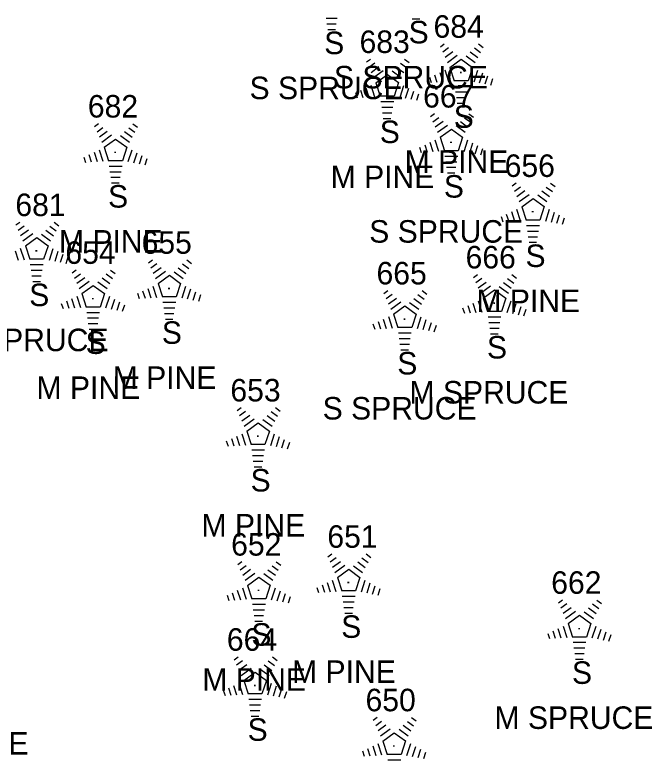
# Model space of a CAD drawing. Extents: x 1545627 to 1546562, y 571176 to 576667.
# Drawn here: x 1546288.8 to 1546345.4, y 572106.6 to 572172.8 of the extents above; entities that cross this region are included whole.
import ezdxf

# ---------------------------------------------------------------- set-up
doc = ezdxf.new("R2010")
doc.units = 0
for name, color, linetype in [('L_A', 7, 'Continuous'), ('L_C', 7, 'Continuous'), ('L_I', 7, 'Continuous'), ('LTC', 7, 'Continuous')]:
    doc.layers.add(name, color=color, linetype=linetype)

msp = doc.modelspace()

# ---------------------------------------------------------------- linework, layer by layer
at = {"layer": 'LTC'}
for p, q in [((1546317.445, 572172.478), (1546316.457, 572172.478)), ((1546317.361, 572171.978), (1546316.53, 572171.978)), ((1546324.777, 572172.434), (1546324.102, 572172.434)), ((1546317.278, 572171.478), (1546316.603, 572171.478)), ((1546326.606, 572169.979), (1546326.961, 572170.237)), ((1546326.816, 572169.514), (1546327.345, 572169.898)), ((1546330.005, 572170.22), (1546330.424, 572169.915)), ((1546327.026, 572169.048), (1546327.729, 572169.559)), ((1546329.263, 572169.523), (1546329.942, 572169.029)), ((1546329.634, 572169.871), (1546330.183, 572169.472)), ((1546320.033, 572168.625), (1546320.388, 572168.883)), ((1546323.432, 572168.866), (1546323.851, 572168.561)), ((1546327.235, 572168.582), (1546328.114, 572169.22)), ((1546327.46, 572168.127), (1546328.471, 572168.862)), ((1546328.471, 572168.862), (1546329.469, 572168.137)), ((1546328.891, 572169.175), (1546329.701, 572168.586)), ((1546320.243, 572168.16), (1546320.772, 572168.544)), ((1546320.452, 572167.694), (1546321.156, 572168.205)), ((1546322.689, 572168.169), (1546323.369, 572167.675)), ((1546323.06, 572168.517), (1546323.61, 572168.118)), ((1546327.005, 572167.908), (1546327.336, 572166.889)), ((1546327.46, 572168.127), (1546327.847, 572166.934)), ((1546329.469, 572168.137), (1546329.077, 572166.934)), ((1546320.662, 572167.228), (1546321.54, 572167.866)), ((1546320.887, 572166.773), (1546321.898, 572167.508)), ((1546321.898, 572167.508), (1546322.895, 572166.783)), ((1546322.318, 572167.821), (1546323.128, 572167.232)), ((1546325.639, 572167.258), (1546325.791, 572166.79)), ((1546326.094, 572167.475), (1546326.306, 572166.823)), ((1546326.55, 572167.692), (1546326.821, 572166.856)), ((1546329.906, 572167.866), (1546329.568, 572166.826)), ((1546330.351, 572167.615), (1546330.063, 572166.731)), ((1546330.795, 572167.365), (1546330.558, 572166.636)), ((1546320.887, 572166.773), (1546321.274, 572165.58)), ((1546322.895, 572166.783), (1546322.504, 572165.58)), ((1546329.077, 572166.934), (1546327.847, 572166.934)), ((1546331.239, 572167.115), (1546331.053, 572166.541)), ((1546319.521, 572166.121), (1546319.733, 572165.469)), ((1546319.977, 572166.338), (1546320.248, 572165.502)), ((1546320.432, 572166.554), (1546320.763, 572165.535)), ((1546323.333, 572166.512), (1546322.995, 572165.472)), ((1546323.777, 572166.261), (1546323.49, 572165.377)), ((1546324.222, 572166.011), (1546323.985, 572165.282)), ((1546329.039, 572166.434), (1546327.894, 572166.434)), ((1546328.955, 572165.934), (1546327.967, 572165.934)), ((1546319.066, 572165.904), (1546319.218, 572165.436)), ((1546322.504, 572165.58), (1546321.274, 572165.58)), ((1546324.666, 572165.761), (1546324.479, 572165.187)), ((1546328.871, 572165.434), (1546328.04, 572165.434)), ((1546322.466, 572165.08), (1546321.321, 572165.08)), ((1546328.788, 572164.934), (1546328.113, 572164.934)), ((1546322.382, 572164.58), (1546321.394, 572164.58)), ((1546322.298, 572164.08), (1546321.467, 572164.08)), ((1546325.727, 572163.779), (1546326.082, 572164.036)), ((1546329.125, 572164.019), (1546329.545, 572163.715)), ((1546322.214, 572163.58), (1546321.539, 572163.58)), ((1546325.937, 572163.313), (1546326.466, 572163.698)), ((1546326.146, 572162.848), (1546326.85, 572163.359)), ((1546328.383, 572163.323), (1546329.062, 572162.829)), ((1546328.754, 572163.671), (1546329.304, 572163.272)), ((1546295.895, 572162.893), (1546296.249, 572163.15)), ((1546296.104, 572162.427), (1546296.633, 572162.812)), ((1546298.922, 572162.785), (1546299.471, 572162.386)), ((1546299.293, 572163.133), (1546299.712, 572162.829)), ((1546326.356, 572162.382), (1546327.234, 572163.02)), ((1546326.58, 572161.927), (1546327.592, 572162.661)), ((1546327.592, 572162.661), (1546328.589, 572161.936)), ((1546328.012, 572162.974), (1546328.822, 572162.386)), ((1546296.314, 572161.962), (1546297.017, 572162.473)), ((1546296.523, 572161.496), (1546297.402, 572162.134)), ((1546298.18, 572162.088), (1546298.989, 572161.5)), ((1546298.551, 572162.437), (1546299.23, 572161.943)), ((1546296.748, 572161.041), (1546297.76, 572161.775)), ((1546297.76, 572161.775), (1546298.757, 572161.05)), ((1546325.67, 572161.491), (1546325.942, 572160.656)), ((1546326.126, 572161.708), (1546326.457, 572160.688)), ((1546326.58, 572161.927), (1546326.967, 572160.733)), ((1546328.589, 572161.936), (1546328.198, 572160.733)), ((1546329.027, 572161.666), (1546328.689, 572160.626)), ((1546329.471, 572161.415), (1546329.184, 572160.531)), ((1546296.293, 572160.822), (1546296.624, 572159.802)), ((1546296.748, 572161.041), (1546297.135, 572159.847)), ((1546298.757, 572161.05), (1546298.365, 572159.847)), ((1546299.194, 572160.78), (1546298.856, 572159.74)), ((1546324.76, 572161.058), (1546324.912, 572160.59)), ((1546325.215, 572161.275), (1546325.427, 572160.623)), ((1546328.198, 572160.733), (1546326.967, 572160.733)), ((1546329.916, 572161.165), (1546329.679, 572160.436)), ((1546330.36, 572160.915), (1546330.173, 572160.341)), ((1546294.927, 572160.172), (1546295.079, 572159.704)), ((1546295.382, 572160.389), (1546295.594, 572159.737)), ((1546295.838, 572160.605), (1546296.109, 572159.77)), ((1546299.639, 572160.529), (1546299.351, 572159.645)), ((1546300.083, 572160.279), (1546299.846, 572159.55)), ((1546300.527, 572160.029), (1546300.341, 572159.455)), ((1546328.16, 572160.233), (1546327.015, 572160.233)), ((1546298.365, 572159.847), (1546297.135, 572159.847)), ((1546298.327, 572159.347), (1546297.182, 572159.347)), ((1546328.076, 572159.733), (1546327.087, 572159.733)), ((1546298.243, 572158.847), (1546297.255, 572158.847)), ((1546327.992, 572159.233), (1546327.16, 572159.233)), ((1546327.908, 572158.733), (1546327.233, 572158.733)), ((1546298.16, 572158.347), (1546297.328, 572158.347)), ((1546298.076, 572157.847), (1546297.401, 572157.847)), ((1546332.981, 572157.617), (1546333.336, 572157.875)), ((1546333.191, 572157.152), (1546333.72, 572157.536)), ((1546336.009, 572157.51), (1546336.558, 572157.11)), ((1546336.38, 572157.858), (1546336.799, 572157.553)), ((1546333.401, 572156.686), (1546334.104, 572157.197)), ((1546333.61, 572156.22), (1546334.489, 572156.858)), ((1546335.266, 572156.813), (1546336.076, 572156.224)), ((1546335.638, 572157.161), (1546336.317, 572156.667)), ((1546333.835, 572155.765), (1546334.846, 572156.5)), ((1546334.846, 572156.5), (1546335.844, 572155.775)), ((1546332.925, 572155.33), (1546333.196, 572154.495)), ((1546333.38, 572155.546), (1546333.711, 572154.527)), ((1546333.835, 572155.765), (1546334.222, 572154.572)), ((1546335.844, 572155.775), (1546335.452, 572154.572)), ((1546336.281, 572155.504), (1546335.943, 572154.465)), ((1546332.014, 572154.897), (1546332.166, 572154.429)), ((1546332.469, 572155.113), (1546332.681, 572154.462)), ((1546336.726, 572155.254), (1546336.438, 572154.369)), ((1546337.17, 572155.004), (1546336.933, 572154.274)), ((1546337.614, 572154.753), (1546337.428, 572154.179)), ((1546288.889, 572154.141), (1546289.244, 572154.399)), ((1546289.099, 572153.676), (1546289.628, 572154.06)), ((1546291.916, 572154.034), (1546292.466, 572153.634)), ((1546292.288, 572154.382), (1546292.707, 572154.077)), ((1546335.452, 572154.572), (1546334.222, 572154.572)), ((1546335.414, 572154.072), (1546334.269, 572154.072)), ((1546289.308, 572153.21), (1546290.012, 572153.721)), ((1546289.518, 572152.744), (1546290.396, 572153.382)), ((1546291.546, 572153.685), (1546292.225, 572153.191)), ((1546335.33, 572153.572), (1546334.342, 572153.572)), ((1546289.743, 572152.289), (1546290.754, 572153.024)), ((1546290.754, 572153.024), (1546291.751, 572152.299)), ((1546291.174, 572153.337), (1546291.984, 572152.748)), ((1546335.246, 572153.072), (1546334.415, 572153.072)), ((1546289.288, 572152.07), (1546289.619, 572151.051)), ((1546289.743, 572152.289), (1546290.13, 572151.096)), ((1546291.751, 572152.299), (1546291.36, 572151.096)), ((1546292.189, 572152.028), (1546291.851, 572150.989)), ((1546335.163, 572152.572), (1546334.488, 572152.572)), ((1546288.833, 572151.854), (1546289.104, 572151.019)), ((1546292.633, 572151.778), (1546292.346, 572150.893)), ((1546293.078, 572151.528), (1546292.841, 572150.798)), ((1546291.36, 572151.096), (1546290.13, 572151.096)), ((1546293.522, 572151.277), (1546293.336, 572150.703)), ((1546300.672, 572150.792), (1546301.026, 572151.049)), ((1546300.881, 572150.326), (1546301.411, 572150.71)), ((1546304.07, 572151.032), (1546304.489, 572150.728)), ((1546291.322, 572150.596), (1546290.177, 572150.596)), ((1546291.238, 572150.096), (1546290.25, 572150.096)), ((1546293.899, 572149.898), (1546294.254, 572150.155)), ((1546297.298, 572150.138), (1546297.717, 572149.833)), ((1546301.091, 572149.86), (1546301.795, 572150.372)), ((1546303.328, 572150.335), (1546304.007, 572149.842)), ((1546303.699, 572150.684), (1546304.248, 572150.285)), ((1546291.154, 572149.596), (1546290.323, 572149.596)), ((1546294.109, 572149.432), (1546294.638, 572149.816)), ((1546294.319, 572148.966), (1546295.022, 572149.478)), ((1546296.556, 572149.441), (1546297.235, 572148.948)), ((1546296.926, 572149.79), (1546297.476, 572149.391)), ((1546301.301, 572149.395), (1546302.179, 572150.033)), ((1546301.525, 572148.94), (1546302.537, 572149.674)), ((1546302.537, 572149.674), (1546303.534, 572148.949)), ((1546302.957, 572149.987), (1546303.766, 572149.398)), ((1546329.557, 572149.489), (1546329.912, 572149.747)), ((1546329.767, 572149.024), (1546330.296, 572149.408)), ((1546332.584, 572149.382), (1546333.134, 572148.982)), ((1546332.955, 572149.73), (1546333.374, 572149.425)), ((1546291.071, 572149.096), (1546290.396, 572149.096)), ((1546294.528, 572148.501), (1546295.406, 572149.138)), ((1546294.753, 572148.046), (1546295.764, 572148.78)), ((1546295.764, 572148.78), (1546296.761, 572148.055)), ((1546296.184, 572149.093), (1546296.994, 572148.504)), ((1546301.071, 572148.72), (1546301.401, 572147.701)), ((1546301.525, 572148.94), (1546301.912, 572147.746)), ((1546303.534, 572148.949), (1546303.143, 572147.746)), ((1546329.976, 572148.558), (1546330.68, 572149.069)), ((1546330.186, 572148.092), (1546331.064, 572148.73)), ((1546332.213, 572149.033), (1546332.892, 572148.539)), ((1546296.761, 572148.055), (1546296.37, 572146.852)), ((1546299.704, 572148.071), (1546299.856, 572147.603)), ((1546300.16, 572148.288), (1546300.371, 572147.636)), ((1546300.615, 572148.504), (1546300.886, 572147.669)), ((1546303.971, 572148.678), (1546303.633, 572147.639)), ((1546304.416, 572148.428), (1546304.128, 572147.543)), ((1546304.861, 572148.178), (1546304.623, 572147.448)), ((1546321.588, 572148.07), (1546321.942, 572148.328)), ((1546324.986, 572148.311), (1546325.405, 572148.006)), ((1546330.41, 572147.637), (1546331.422, 572148.372)), ((1546331.422, 572148.372), (1546332.419, 572147.647)), ((1546331.842, 572148.685), (1546332.652, 572148.096)), ((1546293.387, 572147.393), (1546293.599, 572146.742)), ((1546293.843, 572147.61), (1546294.114, 572146.775)), ((1546294.298, 572147.826), (1546294.629, 572146.807)), ((1546294.753, 572148.046), (1546295.14, 572146.852)), ((1546297.199, 572147.784), (1546296.861, 572146.745)), ((1546297.644, 572147.534), (1546297.356, 572146.649)), ((1546303.143, 572147.746), (1546301.912, 572147.746)), ((1546305.305, 572147.928), (1546305.118, 572147.353)), ((1546321.797, 572147.605), (1546322.327, 572147.989)), ((1546322.007, 572147.139), (1546322.711, 572147.65)), ((1546324.244, 572147.614), (1546324.923, 572147.12)), ((1546324.615, 572147.962), (1546325.165, 572147.563)), ((1546329.956, 572147.418), (1546330.287, 572146.399)), ((1546330.41, 572147.637), (1546330.797, 572146.444)), ((1546332.419, 572147.647), (1546332.028, 572146.444)), ((1546292.932, 572147.177), (1546293.084, 572146.709)), ((1546296.37, 572146.852), (1546295.14, 572146.852)), ((1546298.088, 572147.284), (1546297.851, 572146.554)), ((1546298.532, 572147.033), (1546298.346, 572146.459)), ((1546303.104, 572147.246), (1546301.96, 572147.246)), ((1546303.021, 572146.746), (1546302.032, 572146.746)), ((1546322.217, 572146.673), (1546323.095, 572147.311)), ((1546322.441, 572146.218), (1546323.453, 572146.953)), ((1546323.453, 572146.953), (1546324.45, 572146.228)), ((1546323.873, 572147.266), (1546324.682, 572146.677)), ((1546328.589, 572146.769), (1546328.742, 572146.301)), ((1546329.045, 572146.985), (1546329.257, 572146.334)), ((1546329.5, 572147.202), (1546329.772, 572146.367)), ((1546332.857, 572147.376), (1546332.519, 572146.337)), ((1546333.301, 572147.126), (1546333.014, 572146.241)), ((1546333.746, 572146.876), (1546333.509, 572146.146)), ((1546296.332, 572146.352), (1546295.187, 572146.352)), ((1546302.937, 572146.246), (1546302.105, 572146.246)), ((1546322.441, 572146.218), (1546322.828, 572145.025)), ((1546324.45, 572146.228), (1546324.059, 572145.025)), ((1546332.028, 572146.444), (1546330.797, 572146.444)), ((1546334.19, 572146.625), (1546334.003, 572146.051)), ((1546296.248, 572145.852), (1546295.26, 572145.852)), ((1546302.853, 572145.746), (1546302.178, 572145.746)), ((1546321.076, 572145.566), (1546321.287, 572144.914)), ((1546321.531, 572145.783), (1546321.802, 572144.947)), ((1546321.987, 572145.999), (1546322.317, 572144.98)), ((1546324.887, 572145.957), (1546324.55, 572144.917)), ((1546325.332, 572145.706), (1546325.045, 572144.822)), ((1546325.777, 572145.456), (1546325.54, 572144.727)), ((1546331.989, 572145.944), (1546330.845, 572145.944)), ((1546331.906, 572145.444), (1546330.917, 572145.444)), ((1546296.164, 572145.352), (1546295.333, 572145.352)), ((1546296.081, 572144.852), (1546295.406, 572144.852)), ((1546320.62, 572145.349), (1546320.772, 572144.881)), ((1546324.059, 572145.025), (1546322.828, 572145.025)), ((1546326.221, 572145.206), (1546326.034, 572144.632)), ((1546331.822, 572144.944), (1546330.99, 572144.944)), ((1546324.02, 572144.525), (1546322.876, 572144.525)), ((1546331.738, 572144.444), (1546331.063, 572144.444)), ((1546323.937, 572144.025), (1546322.948, 572144.025)), ((1546323.853, 572143.525), (1546323.021, 572143.525)), ((1546323.769, 572143.025), (1546323.094, 572143.025)), ((1546308.558, 572137.677), (1546308.912, 572137.934)), ((1546308.767, 572137.211), (1546309.296, 572137.595)), ((1546311.585, 572137.569), (1546312.134, 572137.169)), ((1546311.956, 572137.917), (1546312.375, 572137.612)), ((1546308.977, 572136.745), (1546309.681, 572137.257)), ((1546309.186, 572136.279), (1546310.065, 572136.917)), ((1546310.843, 572136.872), (1546311.652, 572136.283)), ((1546311.214, 572137.22), (1546311.893, 572136.727)), ((1546309.411, 572135.824), (1546310.423, 572136.559)), ((1546310.423, 572136.559), (1546311.42, 572135.834)), ((1546308.956, 572135.605), (1546309.287, 572134.586)), ((1546309.411, 572135.824), (1546309.798, 572134.631)), ((1546311.42, 572135.834), (1546311.028, 572134.631)), ((1546311.857, 572135.563), (1546311.519, 572134.524)), ((1546307.59, 572134.956), (1546307.742, 572134.488)), ((1546308.046, 572135.172), (1546308.257, 572134.521)), ((1546308.501, 572135.389), (1546308.772, 572134.554)), ((1546312.302, 572135.313), (1546312.014, 572134.428)), ((1546312.746, 572135.063), (1546312.509, 572134.333)), ((1546313.191, 572134.812), (1546313.004, 572134.238)), ((1546311.028, 572134.631), (1546309.798, 572134.631)), ((1546310.99, 572134.131), (1546309.846, 572134.131)), ((1546310.906, 572133.631), (1546309.918, 572133.631)), ((1546310.823, 572133.131), (1546309.991, 572133.131)), ((1546310.739, 572132.631), (1546310.064, 572132.631)), ((1546316.606, 572124.678), (1546316.961, 572124.936)), ((1546320.005, 572124.919), (1546320.424, 572124.614)), ((1546308.627, 572123.982), (1546308.981, 572124.24)), ((1546312.025, 572124.222), (1546312.444, 572123.918)), ((1546316.816, 572124.213), (1546317.345, 572124.597)), ((1546317.026, 572123.747), (1546317.729, 572124.258)), ((1546319.263, 572124.222), (1546319.942, 572123.728)), ((1546319.633, 572124.57), (1546320.183, 572124.171)), ((1546308.836, 572123.517), (1546309.365, 572123.901)), ((1546309.046, 572123.051), (1546309.75, 572123.562)), ((1546311.654, 572123.874), (1546312.203, 572123.475)), ((1546317.235, 572123.281), (1546318.113, 572123.919)), ((1546317.46, 572122.826), (1546318.471, 572123.561)), ((1546318.471, 572123.561), (1546319.468, 572122.836)), ((1546318.891, 572123.874), (1546319.701, 572123.285)), ((1546309.255, 572122.585), (1546310.134, 572123.223)), ((1546310.912, 572123.177), (1546311.721, 572122.589)), ((1546311.283, 572123.526), (1546311.962, 572123.032)), ((1546309.48, 572122.13), (1546310.492, 572122.865)), ((1546310.492, 572122.865), (1546311.489, 572122.14)), ((1546316.55, 572122.391), (1546316.821, 572121.555)), ((1546317.005, 572122.607), (1546317.336, 572121.588)), ((1546317.46, 572122.826), (1546317.847, 572121.633)), ((1546319.468, 572122.836), (1546319.077, 572121.633)), ((1546319.906, 572122.565), (1546319.568, 572121.525)), ((1546320.351, 572122.315), (1546320.063, 572121.43)), ((1546308.57, 572121.695), (1546308.841, 572120.859)), ((1546309.025, 572121.911), (1546309.356, 572120.892)), ((1546309.48, 572122.13), (1546309.867, 572120.937)), ((1546311.489, 572122.14), (1546311.097, 572120.937)), ((1546311.926, 572121.869), (1546311.588, 572120.829)), ((1546312.371, 572121.618), (1546312.083, 572120.734)), ((1546315.639, 572121.957), (1546315.791, 572121.49)), ((1546316.094, 572122.174), (1546316.306, 572121.522)), ((1546319.077, 572121.633), (1546317.847, 572121.633)), ((1546320.795, 572122.065), (1546320.558, 572121.335)), ((1546321.239, 572121.814), (1546321.053, 572121.24)), ((1546307.659, 572121.261), (1546307.811, 572120.793)), ((1546308.115, 572121.478), (1546308.326, 572120.826)), ((1546311.097, 572120.937), (1546309.867, 572120.937)), ((1546312.815, 572121.368), (1546312.578, 572120.639)), ((1546313.26, 572121.118), (1546313.073, 572120.544)), ((1546319.039, 572121.133), (1546317.894, 572121.133)), ((1546311.059, 572120.437), (1546309.915, 572120.437)), ((1546318.955, 572120.633), (1546317.967, 572120.633)), ((1546337.109, 572120.59), (1546337.464, 572120.847)), ((1546337.319, 572120.124), (1546337.848, 572120.509)), ((1546340.136, 572120.482), (1546340.686, 572120.083)), ((1546340.508, 572120.83), (1546340.927, 572120.526)), ((1546310.975, 572119.937), (1546309.987, 572119.937)), ((1546318.871, 572120.133), (1546318.04, 572120.133)), ((1546318.788, 572119.633), (1546318.113, 572119.633)), ((1546337.528, 572119.659), (1546338.232, 572120.17)), ((1546337.738, 572119.193), (1546338.616, 572119.831)), ((1546339.394, 572119.785), (1546340.204, 572119.197)), ((1546339.765, 572120.134), (1546340.445, 572119.64)), ((1546310.892, 572119.437), (1546310.06, 572119.437)), ((1546310.808, 572118.937), (1546310.133, 572118.937)), ((1546337.963, 572118.738), (1546338.974, 572119.472)), ((1546338.974, 572119.472), (1546339.971, 572118.747)), ((1546337.053, 572118.302), (1546337.324, 572117.467)), ((1546337.508, 572118.519), (1546337.839, 572117.499)), ((1546337.963, 572118.738), (1546338.35, 572117.544)), ((1546339.971, 572118.747), (1546339.58, 572117.544)), ((1546340.409, 572118.477), (1546340.071, 572117.437)), ((1546336.142, 572117.869), (1546336.294, 572117.401)), ((1546336.597, 572118.086), (1546336.809, 572117.434)), ((1546340.853, 572118.226), (1546340.566, 572117.342)), ((1546341.298, 572117.976), (1546341.061, 572117.247)), ((1546341.742, 572117.726), (1546341.555, 572117.152)), ((1546339.58, 572117.544), (1546338.35, 572117.544)), ((1546339.542, 572117.044), (1546338.397, 572117.044)), ((1546339.458, 572116.544), (1546338.47, 572116.544)), ((1546308.291, 572115.532), (1546308.645, 572115.79)), ((1546311.689, 572115.773), (1546312.108, 572115.468)), ((1546339.374, 572116.044), (1546338.543, 572116.044)), ((1546308.5, 572115.067), (1546309.03, 572115.451)), ((1546308.71, 572114.601), (1546309.414, 572115.112)), ((1546310.947, 572115.076), (1546311.626, 572114.582)), ((1546311.318, 572115.425), (1546311.868, 572115.025)), ((1546339.29, 572115.544), (1546338.615, 572115.544)), ((1546308.92, 572114.135), (1546309.798, 572114.773)), ((1546309.144, 572113.68), (1546310.156, 572114.415)), ((1546310.156, 572114.415), (1546311.153, 572113.69)), ((1546310.576, 572114.728), (1546311.385, 572114.139)), ((1546309.144, 572113.68), (1546309.531, 572112.487)), ((1546311.153, 572113.69), (1546310.762, 572112.487)), ((1546307.779, 572113.028), (1546307.99, 572112.377)), ((1546308.234, 572113.245), (1546308.505, 572112.41)), ((1546308.69, 572113.461), (1546309.02, 572112.442)), ((1546311.59, 572113.419), (1546311.253, 572112.38)), ((1546312.035, 572113.169), (1546311.748, 572112.284)), ((1546307.323, 572112.812), (1546307.475, 572112.344)), ((1546310.762, 572112.487), (1546309.531, 572112.487)), ((1546312.48, 572112.919), (1546312.243, 572112.189)), ((1546312.924, 572112.668), (1546312.737, 572112.094)), ((1546310.723, 572111.987), (1546309.579, 572111.987)), ((1546310.64, 572111.487), (1546309.651, 572111.487)), ((1546310.556, 572110.987), (1546309.724, 572110.987)), ((1546310.472, 572110.487), (1546309.797, 572110.487)), ((1546320.652, 572110.158), (1546321.007, 572110.416)), ((1546324.051, 572110.398), (1546324.47, 572110.094)), ((1546320.862, 572109.693), (1546321.391, 572110.077)), ((1546321.071, 572109.227), (1546321.775, 572109.738)), ((1546323.309, 572109.702), (1546323.988, 572109.208)), ((1546323.679, 572110.05), (1546324.229, 572109.651)), ((1546321.281, 572108.761), (1546322.159, 572109.399)), ((1546321.506, 572108.306), (1546322.517, 572109.041)), ((1546322.517, 572109.041), (1546323.514, 572108.316)), ((1546322.937, 572109.353), (1546323.747, 572108.765)), ((1546320.596, 572107.871), (1546320.867, 572107.035)), ((1546321.051, 572108.087), (1546321.382, 572107.068)), ((1546321.506, 572108.306), (1546321.893, 572107.113)), ((1546323.514, 572108.316), (1546323.123, 572107.113)), ((1546323.952, 572108.045), (1546323.614, 572107.005)), ((1546324.396, 572107.794), (1546324.109, 572106.91)), ((1546319.685, 572107.437), (1546319.837, 572106.969)), ((1546320.14, 572107.654), (1546320.352, 572107.002)), ((1546323.123, 572107.113), (1546321.893, 572107.113)), ((1546324.841, 572107.544), (1546324.604, 572106.815)), ((1546325.285, 572107.294), (1546325.099, 572106.72)), ((1546323.085, 572106.613), (1546321.94, 572106.613))]:
    msp.add_line(p, q, dxfattribs=at)

# ---------------------------------------------------------------- texts
at = {"layer": 'L_A'}
for p in [(1546323.786, 572170.271), (1546316.287, 572169.315), (1546327.797, 572162.771), (1546321.224, 572161.417), (1546326.918, 572156.571), (1546297.085, 572155.685), (1546334.172, 572150.409), (1546290.08, 572146.933), (1546301.862, 572143.584), (1546295.09, 572142.689), (1546330.748, 572142.281), (1546322.779, 572140.862), (1546309.748, 572130.468), (1546317.797, 572117.47), (1546309.817, 572116.774), (1546338.3, 572113.382), (1546309.482, 572108.324)]:
    msp.add_text('S', height=2, dxfattribs=at).set_placement(p)
at = {"layer": 'L_C'}
for s, p in [('S SPRUCE', (1546317.157, 572166.271)), ('S SPRUCE', (1546309.657, 572165.315)), ('M PINE', (1546323.435, 572158.771)), ('M PINE', (1546316.862, 572157.417)), ('S SPRUCE', (1546320.288, 572152.571)), ('M PINE', (1546292.723, 572151.685)), ('M PINE', (1546329.81, 572146.409)), ('S SPRUCE', (1546283.45, 572142.933)), ('M PINE', (1546297.5, 572139.584)), ('M PINE', (1546290.728, 572138.689)), ('M SPRUCE', (1546323.866, 572138.281)), ('S SPRUCE', (1546316.149, 572136.862)), ('M PINE', (1546305.386, 572126.468)), ('M PINE', (1546313.435, 572113.47)), ('M PINE', (1546305.455, 572112.774)), ('M SPRUCE', (1546331.418, 572109.382)), ('M PINE', (1546280.806, 572107.097))]:
    msp.add_text(s, height=2, dxfattribs=at).set_placement(p)
at = {"layer": 'L_I'}
for s, p in [('684', (1546326.002, 572170.771)), ('683', (1546319.429, 572169.417)), ('667', (1546325.075, 572164.571)), ('682', (1546295.29, 572163.685)), ('656', (1546332.322, 572158.409)), ('681', (1546288.852, 572154.933)), ('655', (1546300.067, 572151.584)), ('654', (1546293.295, 572150.689)), ('666', (1546328.85, 572150.281)), ('665', (1546320.936, 572148.862)), ('653', (1546307.953, 572138.468)), ('651', (1546316.569, 572125.47)), ('652', (1546308.022, 572124.774)), ('662', (1546336.457, 572121.382)), ('664', (1546307.639, 572116.324)), ('650', (1546319.961, 572110.95))]:
    msp.add_text(s, height=2, dxfattribs=at).set_placement(p)
at = {"layer": 'LTC'}
for p in [(1546328.354, 572167.875), (1546321.781, 572166.521), (1546327.475, 572161.675), (1546297.642, 572160.789), (1546334.729, 572155.513), (1546290.637, 572152.037), (1546302.419, 572148.688), (1546295.647, 572147.793), (1546331.304, 572147.385), (1546323.335, 572145.966), (1546310.305, 572135.572), (1546318.354, 572122.574), (1546310.374, 572121.878), (1546338.857, 572118.486), (1546310.038, 572113.428), (1546322.4, 572108.054)]:
    msp.add_text('.', height=1.037, rotation=270, dxfattribs=at).set_placement(p)

doc.saveas('drawing.dxf')
